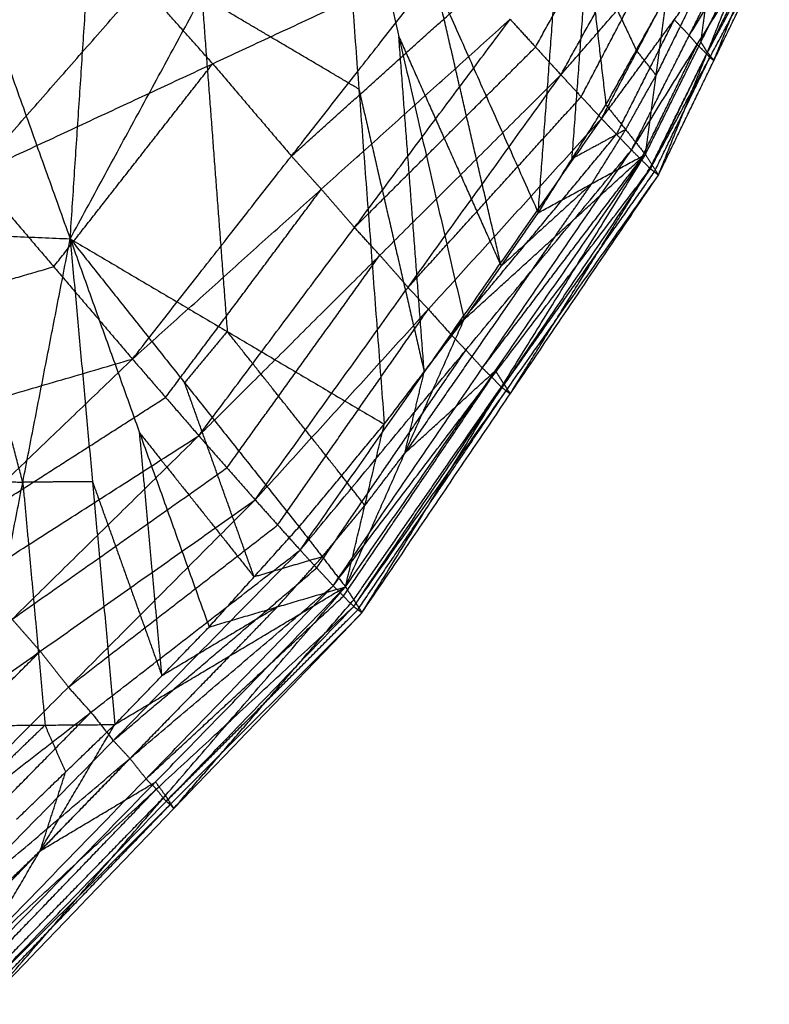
# Model space of a CAD drawing. Header units: millimetres. Extents: x -106 to 110, y -96 to 120.
# Tile 621 of 656: x 68.51 to 72.96, y -73.24 to -67.39. Entities that reach past the tile are written whole.
import ezdxf

# ---------------------------------------------------------------- set-up
doc = ezdxf.new("R2010")
doc.units = ezdxf.units.MM
doc.header["$MEASUREMENT"] = 0
doc.layers.add('Default', color=7, linetype='Continuous', true_color=0x000000)

msp = doc.modelspace()

# ---------------------------------------------------------------- linework, layer by layer
at = {"layer": 'Default'}
for points in [[(67.7001, -65.5855, 10.4196), (68.2558, -67.1392, 10.2602), (68.8115, -68.6929, 10.1008)], [(68.8115, -68.6929, 10.1008), (68.912, -67.1819, 10.522), (69.0126, -65.6709, 10.9432)], [(68.8115, -68.6929, 10.1008), (69.5933, -67.2536, 10.8139), (70.3752, -65.8142, 11.527)], [(70.3752, -65.8142, 11.527), (70.526, -67.804, 11.232), (70.6768, -69.7938, 10.937)], [(70.3752, -65.8142, 11.527), (70.7632, -67.4929, 11.3502), (71.1511, -69.1715, 11.1733)], [(70.3752, -65.8142, 11.527), (70.983, -67.1764, 11.4859), (71.5909, -68.5386, 11.4448)], [(68.2468, -68.3099, 13.7424), (69.2374, -67.1817, 13.6996), (70.228, -66.0534, 13.6569)], [(71.5909, -68.5386, 11.4448), (71.6838, -67.2867, 11.8096), (71.7768, -66.0348, 12.1743)], [(71.7768, -66.0348, 12.1743), (71.8849, -66.966, 11.9634), (71.9929, -67.8972, 11.7526)], [(71.7255, -67.7194, 13.4781), (72.0958, -67.0513, 13.5922), (72.4662, -66.3833, 13.7062)], [(71.7255, -67.7194, 13.4781), (72.2014, -67.1731, 13.5313), (72.6773, -66.6269, 13.5845)], [(71.967, -67.9797, 13.2568), (72.3222, -67.3033, 13.4207), (72.6773, -66.6269, 13.5845)], [(71.967, -67.9797, 13.2568), (72.3989, -67.3919, 13.3431), (72.8308, -66.8042, 13.4295)], [(72.1449, -68.1661, 13.0039), (72.4878, -67.4851, 13.2167), (72.8308, -66.8042, 13.4295)], [(72.2272, -68.1921, 12.059), (72.5567, -67.5248, 12.4031), (72.8863, -66.8576, 12.7471)], [(72.3049, -68.3141, 12.4868), (72.5956, -67.5858, 12.617), (72.8863, -66.8576, 12.7471)], [(72.4878, -67.4851, 13.2167), (72.683, -67.1719, 13.2797), (72.8782, -66.8586, 13.3427)], [(71.5749, -67.5544, 13.5623), (71.7601, -67.2204, 13.6193), (71.9452, -66.8864, 13.6763)], [(72.1449, -68.1661, 13.0039), (72.5352, -67.5396, 13.1299), (72.9256, -66.9131, 13.2559)], [(72.2572, -68.277, 12.7409), (72.5914, -67.5951, 12.9984), (72.9256, -66.9131, 13.2559)], [(72.5914, -67.5951, 12.9984), (72.7679, -67.2645, 13.0825), (72.9444, -66.9339, 13.1666)], [(72.634, -67.6344, 12.7821), (72.7794, -67.2703, 12.8472), (72.9247, -66.9061, 12.9122)], [(68.2468, -68.3099, 13.7424), (69.6581, -67.6532, 13.7421), (71.0694, -66.9964, 13.7419)], [(69.1812, -69.4071, 13.676), (70.1253, -68.2017, 13.7089), (71.0694, -66.9964, 13.7419)], [(71.7919, -68.2179, 11.5987), (71.8384, -67.5919, 11.7811), (71.8849, -66.966, 11.9634)], [(71.8849, -66.966, 11.9634), (72.0293, -67.2697, 11.944), (72.1737, -67.5735, 11.9246)], [(72.2572, -68.277, 12.7409), (72.6102, -67.6159, 12.9091), (72.9632, -66.9547, 13.0773)], [(72.3049, -68.3141, 12.4868), (72.634, -67.6344, 12.7821), (72.9632, -66.9547, 13.0773)], [(72.6204, -67.0537, 12.4219), (72.4556, -67.3873, 12.2498), (72.2909, -67.721, 12.0778)], [(72.5567, -67.5248, 12.4031), (72.5886, -67.2893, 12.4125), (72.6204, -67.0537, 12.4219)], [(71.8463, -67.8495, 13.3675), (72.0238, -67.5113, 13.4494), (72.2014, -67.1731, 13.5313)], [(69.6581, -67.6532, 13.7421), (69.4477, -67.4174, 13.7209), (69.2374, -67.1817, 13.6996)], [(70.1253, -68.2017, 13.7089), (70.6861, -67.6973, 13.7015), (71.2468, -67.1929, 13.6941)], [(71.371, -68.8551, 11.3091), (71.177, -68.0158, 11.3975), (70.983, -67.1764, 11.4859)], [(69.5933, -67.2536, 10.8139), (69.6687, -68.2485, 10.6664), (69.7441, -69.2434, 10.5189)], [(70.526, -67.804, 11.232), (70.0596, -67.5288, 11.023), (69.5933, -67.2536, 10.8139)], [(71.9929, -67.8972, 11.7526), (72.1737, -67.5735, 11.9246), (72.3545, -67.2499, 12.0966)], [(71.9929, -67.8972, 11.7526), (72.1737, -67.5735, 11.9246), (72.3545, -67.2499, 12.0966)], [(72.2272, -68.1921, 12.059), (72.2909, -67.721, 12.0778), (72.3545, -67.2499, 12.0966)], [(69.1812, -69.4071, 13.676), (70.3027, -68.3983, 13.6612), (71.4243, -67.3895, 13.6464)], [(69.5755, -69.8623, 13.4621), (70.4999, -68.6259, 13.5543), (71.4243, -67.3895, 13.6464)], [(71.4243, -67.3895, 13.6464), (71.5749, -67.5544, 13.5623), (71.7255, -67.7194, 13.4781)], [(72.056, -68.0729, 13.1303), (72.2274, -67.7324, 13.2367), (72.3989, -67.3919, 13.3431)], [(72.3989, -67.3919, 13.3431), (72.4434, -67.4385, 13.2799), (72.4878, -67.4851, 13.2167)], [(70.7632, -67.4929, 11.3502), (71.0671, -68.174, 11.3296), (71.371, -68.8551, 11.3091)], [(70.9139, -69.4826, 11.0552), (70.8386, -68.4878, 11.2027), (70.7632, -67.4929, 11.3502)], [(72.5352, -67.5396, 13.1299), (72.5115, -67.5124, 13.1733), (72.4878, -67.4851, 13.2167)], [(72.5956, -67.5858, 12.617), (72.5762, -67.5553, 12.51), (72.5567, -67.5248, 12.4031)], [(70.4999, -68.6259, 13.5543), (71.0374, -68.0902, 13.5583), (71.5749, -67.5544, 13.5623)], [(72.2909, -67.721, 12.0778), (72.2323, -67.6472, 12.0012), (72.1737, -67.5735, 11.9246)], [(72.201, -68.2215, 12.8724), (72.3681, -67.8806, 13.0011), (72.5352, -67.5396, 13.1299)], [(72.5352, -67.5396, 13.1299), (72.5633, -67.5673, 13.0641), (72.5914, -67.5951, 12.9984)], [(72.2661, -68.2531, 12.2729), (72.4308, -67.9195, 12.445), (72.5956, -67.5858, 12.617)], [(72.281, -68.2955, 12.6139), (72.4456, -67.9557, 12.7615), (72.6102, -67.6159, 12.9091)], [(72.6102, -67.6159, 12.9091), (72.6008, -67.6055, 12.9537), (72.5914, -67.5951, 12.9984)], [(72.5956, -67.5858, 12.617), (72.6148, -67.6101, 12.6995), (72.634, -67.6344, 12.7821)], [(72.6102, -67.6159, 12.9091), (72.6221, -67.6251, 12.8456), (72.634, -67.6344, 12.7821)], [(68.714, -68.8585, 13.7092), (69.186, -68.2558, 13.7256), (69.6581, -67.6532, 13.7421)], [(69.6581, -67.6532, 13.7421), (69.8917, -67.9275, 13.7255), (70.1253, -68.2017, 13.7089)], [(69.5755, -69.8623, 13.4621), (70.6505, -68.7909, 13.4701), (71.7255, -67.7194, 13.4781)], [(69.9099, -70.2428, 13.158), (70.8177, -68.9811, 13.3181), (71.7255, -67.7194, 13.4781)], [(71.7255, -67.7194, 13.4781), (71.8463, -67.8495, 13.3675), (71.967, -67.9797, 13.2568)], [(72.1101, -68.0446, 11.9058), (72.2005, -67.8828, 11.9918), (72.2909, -67.721, 12.0778)], [(70.526, -67.804, 11.232), (70.72, -68.6433, 11.1436), (70.9139, -69.4826, 11.0552)], [(70.8177, -68.9811, 13.3181), (71.332, -68.4153, 13.3428), (71.8463, -67.8495, 13.3675)], [(71.5909, -68.5386, 11.4448), (71.7919, -68.2179, 11.5987), (71.9929, -67.8972, 11.7526)], [(71.5909, -68.5386, 11.4448), (71.7919, -68.2179, 11.5987), (71.9929, -67.8972, 11.7526)], [(71.9929, -67.8972, 11.7526), (72.1101, -68.0446, 11.9058), (72.2272, -68.1921, 12.059)], [(69.9099, -70.2428, 13.158), (70.9385, -69.1112, 13.2074), (71.967, -67.9797, 13.2568)], [(70.1774, -70.5413, 12.7934), (71.0722, -69.2605, 13.0251), (71.967, -67.9797, 13.2568)], [(71.967, -67.9797, 13.2568), (72.056, -68.0729, 13.1303), (72.1449, -68.1661, 13.0039)], [(72.1101, -68.0446, 11.9058), (71.951, -68.1313, 11.7522), (71.7919, -68.2179, 11.5987)], [(71.9091, -68.3654, 11.7519), (72.0096, -68.205, 11.8288), (72.1101, -68.0446, 11.9058)], [(71.0722, -69.2605, 13.0251), (71.5641, -68.6667, 13.0777), (72.056, -68.0729, 13.1303)], [(70.1774, -70.5413, 12.7934), (71.1612, -69.3537, 12.8986), (72.1449, -68.1661, 13.0039)], [(70.3734, -70.7531, 12.4002), (71.2591, -69.4596, 12.7021), (72.1449, -68.1661, 13.0039)], [(72.1449, -68.1661, 13.0039), (72.201, -68.2215, 12.8724), (72.2572, -68.277, 12.7409)], [(70.3027, -68.3983, 13.6612), (70.214, -68.3, 13.6851), (70.1253, -68.2017, 13.7089)], [(70.4463, -70.7592, 11.0857), (71.3368, -69.4756, 11.5723), (72.2272, -68.1921, 12.059)], [(70.5444, -70.9137, 11.6484), (71.3858, -69.5529, 11.8537), (72.2272, -68.1921, 12.059)], [(71.1511, -69.1715, 11.1733), (71.6892, -68.6818, 11.6162), (72.2272, -68.1921, 12.059)], [(71.2591, -69.4596, 12.7021), (71.7301, -68.8406, 12.7872), (72.201, -68.2215, 12.8724)], [(71.5909, -68.5386, 11.4448), (71.9091, -68.3654, 11.7519), (72.2272, -68.1921, 12.059)], [(72.2272, -68.1921, 12.059), (72.2661, -68.2531, 12.2729), (72.3049, -68.3141, 12.4868)], [(70.3734, -70.7531, 12.4002), (71.3153, -69.5151, 12.5705), (72.2572, -68.277, 12.7409)], [(70.4954, -70.8766, 12.0095), (71.3763, -69.5768, 12.3752), (72.2572, -68.277, 12.7409)], [(71.4247, -69.6139, 12.0676), (71.8454, -68.9335, 12.1703), (72.2661, -68.2531, 12.2729)], [(72.2572, -68.277, 12.7409), (72.281, -68.2955, 12.6139), (72.3049, -68.3141, 12.4868)], [(68.2468, -68.3099, 13.7424), (68.714, -68.8585, 13.7092), (69.1812, -69.4071, 13.676)], [(70.4954, -70.8766, 12.0095), (71.4001, -69.5953, 12.2482), (72.3049, -68.3141, 12.4868)], [(70.5444, -70.9137, 11.6484), (71.4247, -69.6139, 12.0676), (72.3049, -68.3141, 12.4868)], [(71.3763, -69.5768, 12.3752), (71.8287, -68.9362, 12.4945), (72.281, -68.2955, 12.6139)], [(69.3783, -69.6347, 13.569), (69.8405, -69.0165, 13.6151), (70.3027, -68.3983, 13.6612)], [(70.3027, -68.3983, 13.6612), (70.4013, -68.5121, 13.6077), (70.4999, -68.6259, 13.5543)], [(71.9091, -68.3654, 11.7519), (71.64, -68.6102, 11.5305), (71.371, -68.8551, 11.3091)], [(71.6892, -68.6818, 11.6162), (71.7991, -68.5236, 11.684), (71.9091, -68.3654, 11.7519)], [(71.1511, -69.1715, 11.1733), (71.371, -68.8551, 11.3091), (71.5909, -68.5386, 11.4448)], [(71.1511, -69.1715, 11.1733), (71.371, -68.8551, 11.3091), (71.5909, -68.5386, 11.4448)], [(70.6505, -68.7909, 13.4701), (70.5752, -68.7084, 13.5122), (70.4999, -68.6259, 13.5543)], [(67.4664, -68.6361, 9.5255), (68.1389, -68.6645, 9.8132), (68.8115, -68.6929, 10.1008)], [(68.5301, -70.1384, 10.0854), (68.3345, -69.4015, 9.9493), (68.1389, -68.6645, 9.8132)], [(68.2488, -71.5838, 10.07), (68.5301, -70.1384, 10.0854), (68.8115, -68.6929, 10.1008)], [(68.8115, -68.6929, 10.1008), (68.9439, -70.135, 10.2654), (69.0764, -71.577, 10.43)], [(68.8115, -68.6929, 10.1008), (69.224, -69.8455, 10.3338), (69.6365, -70.998, 10.5667)], [(68.8115, -68.6929, 10.1008), (69.4912, -69.5481, 10.418), (70.1709, -70.4032, 10.7351)], [(68.8115, -68.6929, 10.1008), (69.7441, -69.2434, 10.5189), (70.6768, -69.7938, 10.937)], [(71.6892, -68.6818, 11.6162), (71.2439, -69.3236, 11.3728), (70.7987, -69.9654, 11.1295)], [(69.7427, -70.0526, 13.31), (70.1966, -69.4217, 13.3901), (70.6505, -68.7909, 13.4701)], [(70.6505, -68.7909, 13.4701), (70.7341, -68.886, 13.3941), (70.8177, -68.9811, 13.3181)], [(67.1328, -69.3212, 13.7524), (67.9234, -69.0899, 13.7308), (68.714, -68.8585, 13.7092)], [(70.9385, -69.1112, 13.2074), (70.8781, -69.0462, 13.2627), (70.8177, -68.9811, 13.3181)], [(70.0436, -70.3921, 12.9757), (70.491, -69.7516, 13.0915), (70.9385, -69.1112, 13.2074)], [(70.9385, -69.1112, 13.2074), (71.0053, -69.1859, 13.1162), (71.0722, -69.2605, 13.0251)], [(70.4463, -70.7592, 11.0857), (70.7987, -69.9654, 11.1295), (71.1511, -69.1715, 11.1733)], [(70.6768, -69.7938, 10.937), (70.9139, -69.4826, 11.0552), (71.1511, -69.1715, 11.1733)], [(70.6768, -69.7938, 10.937), (70.9139, -69.4826, 11.0552), (71.1511, -69.1715, 11.1733)], [(69.7441, -69.2434, 10.5189), (69.6176, -69.3957, 10.4685), (69.4912, -69.5481, 10.418)], [(70.4238, -70.0985, 10.8361), (70.084, -69.6709, 10.6775), (69.7441, -69.2434, 10.5189)], [(71.1612, -69.3537, 12.8986), (71.1167, -69.3071, 12.9619), (71.0722, -69.2605, 13.0251)], [(70.2754, -70.6472, 12.5968), (70.7183, -70.0005, 12.7477), (71.1612, -69.3537, 12.8986)], [(71.1612, -69.3537, 12.8986), (71.2101, -69.4066, 12.8003), (71.2591, -69.4596, 12.7021)], [(66.0188, -70.3325, 13.7625), (67.6, -69.8698, 13.7192), (69.1812, -69.4071, 13.676)], [(66.9614, -71.5364, 13.6149), (68.0713, -70.4717, 13.6454), (69.1812, -69.4071, 13.676)], [(69.1812, -69.4071, 13.676), (69.3783, -69.6347, 13.569), (69.5755, -69.8623, 13.4621)], [(70.7987, -69.9654, 11.1295), (71.0677, -69.7205, 11.3509), (71.3368, -69.4756, 11.5723)], [(70.7987, -69.9654, 11.1295), (70.8563, -69.724, 11.0923), (70.9139, -69.4826, 11.0552)], [(71.3153, -69.5151, 12.5705), (71.2872, -69.4873, 12.6363), (71.2591, -69.4596, 12.7021)], [(71.3858, -69.5529, 11.8537), (71.3613, -69.5143, 11.713), (71.3368, -69.4756, 11.5723)], [(69.9037, -70.7006, 10.6509), (69.6974, -70.1244, 10.5344), (69.4912, -69.5481, 10.418)], [(70.4344, -70.8148, 12.2049), (70.8748, -70.165, 12.3877), (71.3153, -69.5151, 12.5705)], [(70.4953, -70.8365, 11.3671), (70.9406, -70.1947, 11.6104), (71.3858, -69.5529, 11.8537)], [(71.3153, -69.5151, 12.5705), (71.3458, -69.5459, 12.4729), (71.3763, -69.5768, 12.3752)], [(71.3858, -69.5529, 11.8537), (71.4052, -69.5834, 11.9607), (71.4247, -69.6139, 12.0676)], [(70.5199, -70.8951, 11.829), (70.96, -70.2452, 12.0386), (71.4001, -69.5953, 12.2482)], [(71.4001, -69.5953, 12.2482), (71.3882, -69.5861, 12.3117), (71.3763, -69.5768, 12.3752)], [(71.4001, -69.5953, 12.2482), (71.4124, -69.6046, 12.1579), (71.4247, -69.6139, 12.0676)], [(68.0713, -70.4717, 13.6454), (68.7248, -70.0532, 13.6072), (69.3783, -69.6347, 13.569)], [(70.1709, -70.4032, 10.7351), (70.4238, -70.0985, 10.8361), (70.6768, -69.7938, 10.937)], [(70.1709, -70.4032, 10.7351), (70.4238, -70.0985, 10.8361), (70.6768, -69.7938, 10.937)], [(70.4463, -70.7592, 11.0857), (70.5615, -70.2765, 11.0114), (70.6768, -69.7938, 10.937)], [(66.9614, -71.5364, 13.6149), (68.2685, -70.6994, 13.5385), (69.5755, -69.8623, 13.4621)], [(67.3578, -72.0413, 13.3412), (68.4666, -70.9518, 13.4017), (69.5755, -69.8623, 13.4621)], [(69.224, -69.8455, 10.3338), (69.5638, -70.273, 10.4923), (69.9037, -70.7006, 10.6509)], [(69.3564, -71.2875, 10.4984), (69.2902, -70.5665, 10.4161), (69.224, -69.8455, 10.3338)], [(69.5755, -69.8623, 13.4621), (69.7427, -70.0526, 13.31), (69.9099, -70.2428, 13.158)], [(70.5615, -70.2765, 11.0114), (70.6801, -70.1209, 11.0704), (70.7987, -69.9654, 11.1295)], [(68.4666, -70.9518, 13.4017), (69.1047, -70.5022, 13.3558), (69.7427, -70.0526, 13.31)], [(67.8576, -70.11, 9.7978), (68.1939, -70.1242, 9.9416), (68.5301, -70.1384, 10.0854)], [(68.9439, -70.135, 10.2654), (68.737, -70.1367, 10.1754), (68.5301, -70.1384, 10.0854)], [(68.5301, -70.1384, 10.0854), (68.5963, -70.8594, 10.1677), (68.6626, -71.5804, 10.25)], [(68.9439, -70.135, 10.2654), (69.1502, -70.7113, 10.3819), (69.3564, -71.2875, 10.4984)], [(70.5615, -70.2765, 11.0114), (70.4927, -70.1875, 10.9237), (70.4238, -70.0985, 10.8361)], [(67.3578, -72.0413, 13.3412), (68.6338, -71.1421, 13.2496), (69.9099, -70.2428, 13.158)], [(67.6925, -72.4667, 12.9699), (68.8012, -71.3547, 13.0639), (69.9099, -70.2428, 13.158)], [(69.9099, -70.2428, 13.158), (70.0436, -70.3921, 12.9757), (70.1774, -70.5413, 12.7934)], [(70.3086, -70.5812, 10.9104), (70.4351, -70.4289, 10.9609), (70.5615, -70.2765, 11.0114)], [(68.8012, -71.3547, 13.0639), (69.4224, -70.8734, 13.0198), (70.0436, -70.3921, 12.9757)], [(69.6365, -70.998, 10.5667), (69.9037, -70.7006, 10.6509), (70.1709, -70.4032, 10.7351)], [(69.6365, -70.998, 10.5667), (69.9037, -70.7006, 10.6509), (70.1709, -70.4032, 10.7351)], [(70.1709, -70.4032, 10.7351), (70.3086, -70.5812, 10.9104), (70.4463, -70.7592, 11.0857)], [(67.6925, -72.4667, 12.9699), (68.9349, -71.504, 12.8816), (70.1774, -70.5413, 12.7934)], [(67.9585, -72.8035, 12.5358), (69.0679, -71.6724, 12.6646), (70.1774, -70.5413, 12.7934)], [(70.1774, -70.5413, 12.7934), (70.2754, -70.6472, 12.5968), (70.3734, -70.7531, 12.4002)], [(70.3086, -70.5812, 10.9104), (70.1061, -70.6409, 10.7807), (69.9037, -70.7006, 10.6509)], [(70.0414, -70.8786, 10.8262), (70.175, -70.7299, 10.8683), (70.3086, -70.5812, 10.9104)], [(69.0679, -71.6724, 12.6646), (69.6717, -71.1598, 12.6307), (70.2754, -70.6472, 12.5968)], [(67.9585, -72.8035, 12.5358), (69.1659, -71.7783, 12.468), (70.3734, -70.7531, 12.4002)], [(68.1508, -73.0456, 12.0759), (69.2621, -71.8994, 12.2381), (70.3734, -70.7531, 12.4002)], [(68.1902, -73.0768, 10.6005), (69.3182, -71.918, 10.8431), (70.4463, -70.7592, 11.0857)], [(68.3087, -73.2383, 11.2171), (69.3775, -71.9987, 11.1514), (70.4463, -70.7592, 11.0857)], [(69.0764, -71.577, 10.43), (69.7613, -71.1681, 10.7579), (70.4463, -70.7592, 11.0857)], [(69.6365, -70.998, 10.5667), (70.0414, -70.8786, 10.8262), (70.4463, -70.7592, 11.0857)], [(70.3734, -70.7531, 12.4002), (70.4344, -70.8148, 12.2049), (70.4954, -70.8766, 12.0095)], [(70.4463, -70.7592, 11.0857), (70.4953, -70.8365, 11.3671), (70.5444, -70.9137, 11.6484)], [(69.2621, -71.8994, 12.2381), (69.8482, -71.3571, 12.2215), (70.4344, -70.8148, 12.2049)], [(69.4265, -72.076, 11.4328), (69.9609, -71.4562, 11.3999), (70.4953, -70.8365, 11.3671)], [(68.1508, -73.0456, 12.0759), (69.3231, -71.9611, 12.0427), (70.4954, -70.8766, 12.0095)], [(68.2673, -73.1901, 11.626), (69.3813, -72.0333, 11.8178), (70.4954, -70.8766, 12.0095)], [(68.2673, -73.1901, 11.626), (69.4058, -72.0519, 11.6372), (70.5444, -70.9137, 11.6484)], [(68.3087, -73.2383, 11.2171), (69.4265, -72.076, 11.4328), (70.5444, -70.9137, 11.6484)], [(70.0414, -70.8786, 10.8262), (69.6989, -71.083, 10.6623), (69.3564, -71.2875, 10.4984)], [(69.3813, -72.0333, 11.8178), (69.9506, -71.4642, 11.8234), (70.5199, -70.8951, 11.829)], [(69.7613, -71.1681, 10.7579), (69.9014, -71.0233, 10.792), (70.0414, -70.8786, 10.8262)], [(70.4954, -70.8766, 12.0095), (70.5199, -70.8951, 11.829), (70.5444, -70.9137, 11.6484)], [(68.6338, -71.1421, 13.2496), (68.5502, -71.0469, 13.3256), (68.4666, -70.9518, 13.4017)], [(69.0764, -71.577, 10.43), (69.3564, -71.2875, 10.4984), (69.6365, -70.998, 10.5667)], [(69.0764, -71.577, 10.43), (69.3564, -71.2875, 10.4984), (69.6365, -70.998, 10.5667)], [(67.5251, -72.254, 13.1555), (68.0795, -71.698, 13.2026), (68.6338, -71.1421, 13.2496)], [(68.6338, -71.1421, 13.2496), (68.7175, -71.2484, 13.1568), (68.8012, -71.3547, 13.0639)], [(69.7613, -71.1681, 10.7579), (69.1973, -71.7475, 10.6366), (68.6333, -72.3269, 10.5153)], [(68.9349, -71.504, 12.8816), (68.868, -71.4294, 12.9728), (68.8012, -71.3547, 13.0639)], [(67.8255, -72.6351, 12.7528), (68.3802, -72.0695, 12.8172), (68.9349, -71.504, 12.8816)], [(68.9349, -71.504, 12.8816), (69.0014, -71.5882, 12.7731), (69.0679, -71.6724, 12.6646)], [(68.1902, -73.0768, 10.6005), (68.6333, -72.3269, 10.5153), (69.0764, -71.577, 10.43)], [(68.2488, -71.5838, 10.07), (68.6626, -71.5804, 10.25), (69.0764, -71.577, 10.43)], [(68.6626, -71.5804, 10.25), (68.5168, -71.7211, 10.2232), (68.3711, -71.8619, 10.1964)], [(68.4934, -72.1399, 10.3228), (68.7849, -71.8585, 10.3764), (69.0764, -71.577, 10.43)], [(68.4934, -72.1399, 10.3228), (68.7849, -71.8585, 10.3764), (69.0764, -71.577, 10.43)], [(68.7849, -71.8585, 10.3764), (68.7237, -71.7194, 10.3132), (68.6626, -71.5804, 10.25)], [(69.1659, -71.7783, 12.468), (69.1169, -71.7254, 12.5663), (69.0679, -71.6724, 12.6646)], [(68.0547, -72.9245, 12.3059), (68.6103, -72.3514, 12.3869), (69.1659, -71.7783, 12.468)], [(69.1659, -71.7783, 12.468), (69.214, -71.8388, 12.353), (69.2621, -71.8994, 12.2381)], [(68.6333, -72.3269, 10.5153), (68.7091, -72.0927, 10.4458), (68.7849, -71.8585, 10.3764)], [(69.3231, -71.9611, 12.0427), (69.2926, -71.9302, 12.1404), (69.2621, -71.8994, 12.2381)], [(68.209, -73.1178, 11.851), (68.7661, -72.5394, 11.9469), (69.3231, -71.9611, 12.0427)], [(68.6333, -72.3269, 10.5153), (68.9757, -72.1224, 10.6792), (69.3182, -71.918, 10.8431)], [(69.3775, -71.9987, 11.1514), (69.3479, -71.9584, 10.9972), (69.3182, -71.918, 10.8431)], [(69.3231, -71.9611, 12.0427), (69.3522, -71.9972, 11.9303), (69.3813, -72.0333, 11.8178)], [(68.2494, -73.1575, 10.9088), (68.8135, -72.5781, 11.0301), (69.3775, -71.9987, 11.1514)], [(69.3775, -71.9987, 11.1514), (69.402, -72.0374, 11.2921), (69.4265, -72.076, 11.4328)], [(68.288, -73.2142, 11.4216), (68.8469, -72.633, 11.5294), (69.4058, -72.0519, 11.6372)], [(69.4058, -72.0519, 11.6372), (69.3936, -72.0426, 11.7275), (69.3813, -72.0333, 11.8178)], [(69.4058, -72.0519, 11.6372), (69.4162, -72.0639, 11.535), (69.4265, -72.076, 11.4328)], [(68.3418, -72.6083, 10.4617), (68.4875, -72.4676, 10.4885), (68.6333, -72.3269, 10.5153)]]:
    msp.add_open_spline(points, degree=2, dxfattribs=at)

doc.saveas('drawing.dxf')
